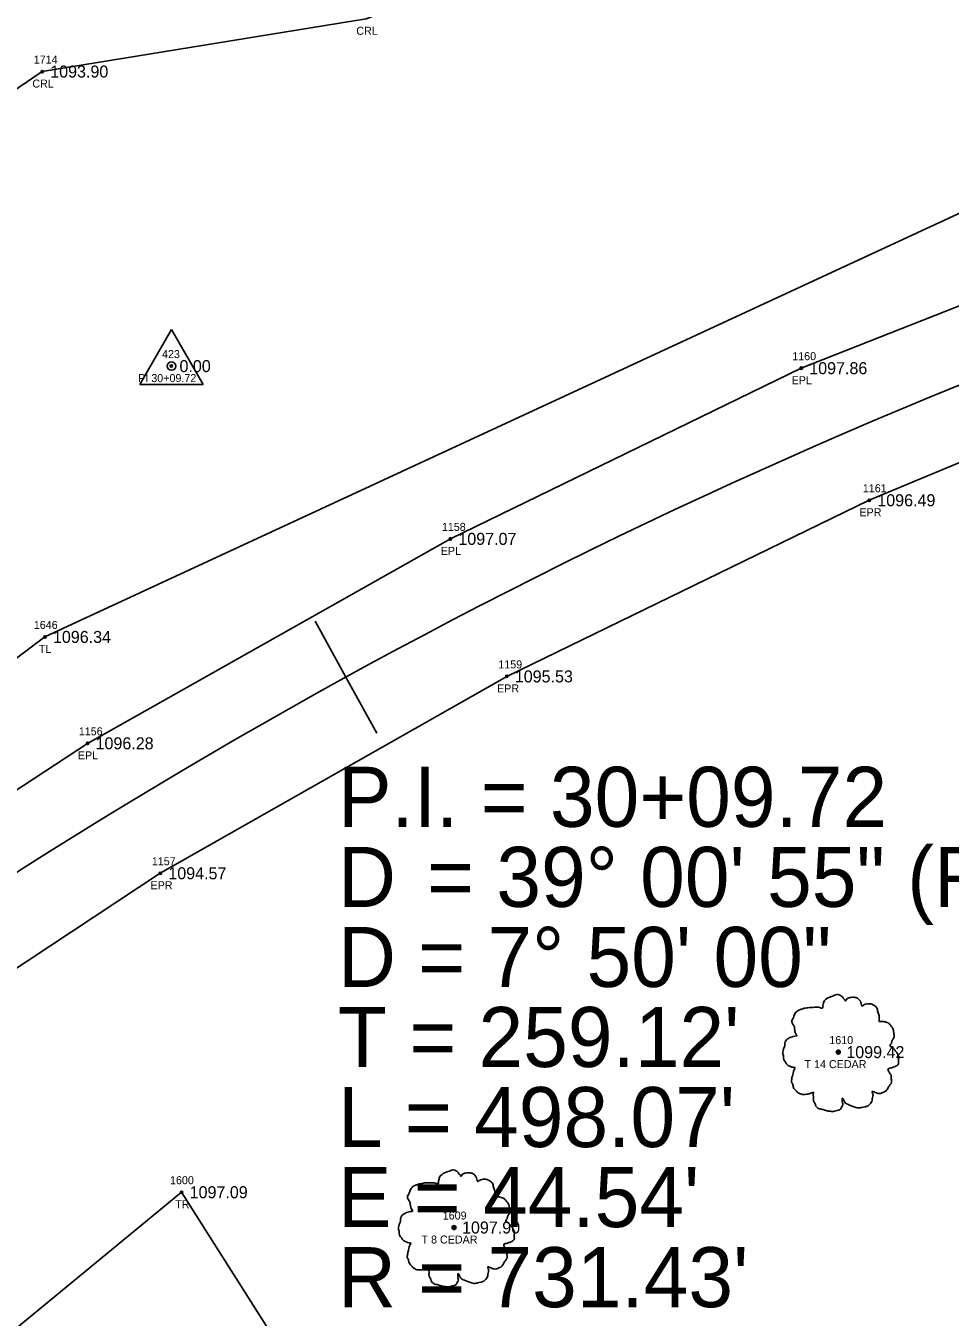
# Model space of a CAD drawing. Extents: x 1539151 to 1541799, y 1198646 to 1201165.
# Drawn here: x 1540955 to 1541070.5, y 1200262.8 to 1200424.1 of the extents above; entities that cross this region are included whole.
import ezdxf

# ---------------------------------------------------------------- set-up
doc = ezdxf.new("R2010")
doc.units = 0
for name, color, linetype in [('RD_EX_H2O', 7, 'Continuous'), ('RD_EX_H2O_txCode', 7, 'Continuous'), ('RD_EX_Road', 7, 'Continuous'), ('RD_EX_Road_txCode', 7, 'Continuous'), ('RD_EX_TX_H2O_ELEV', 7, 'Continuous'), ('RD_EX_TX_Road_ELEV', 7, 'Continuous'), ('RD_EX_TX_VEG_ELEV', 7, 'Continuous'), ('RD_EX_VEG', 7, 'Continuous'), ('RD_EX_VEG_txCode', 7, 'Continuous'), ('RD_HC_Cl', 7, 'Continuous'), ('RD_HC_Data', 7, 'Continuous'), ('RD_HC_Data_Tic', 7, 'Continuous'), ('RD_HC_Survey_ELEV', 7, 'Continuous'), ('RD_HC_txCode', 7, 'Continuous'), ('RD_SMD_Locator', 7, 'Continuous')]:
    doc.layers.add(name, color=color, linetype=linetype)

msp = doc.modelspace()

# ---------------------------------------------------------------- linework, layer by layer
at = {"layer": 'RD_EX_H2O'}
msp.add_lwpolyline([(1541252.92, 1200441.86), (1541200.84, 1200433.45), (1541140.38, 1200427.39), (1541087.01, 1200428.4), (1541039.74, 1200441.72), (1540997.52, 1200424.93), (1540957.07, 1200418.34), (1540937.15, 1200404.81), (1540902.14, 1200374.36), (1540871.55, 1200334.52), (1540843.47, 1200300.89), (1540819.98, 1200290.97), (1540796.2, 1200252.53), (1540767.65, 1200218.32), (1540745.65, 1200154.73), (1540745.24, 1200145.69), (1540714.12, 1200111.24)], dxfattribs=at)
at = {"layer": 'RD_EX_Road'}
for points in [[(1540705.32, 1200094.04), (1540739.01, 1200131.56), (1540770.5, 1200167.37), (1540805.54, 1200205.85), (1540841.22, 1200241.63), (1540879.37, 1200275.73), (1540919.79, 1200306.26), (1540962.73, 1200334.43), (1541008.04, 1200359.97), (1541051.86, 1200381.29), (1541099.37, 1200400.02), (1541147.99, 1200415.01), (1541197.22, 1200426.76), (1541247.29, 1200435.81)], [(1540718.68, 1200081.33), (1540762.24, 1200130.19), (1540779.72, 1200149.92), (1540818.99, 1200193.09), (1540844.69, 1200219.09), (1540861.59, 1200235.22), (1540891.57, 1200261.37), (1540930.28, 1200290.78), (1540971.82, 1200318.2), (1541015.09, 1200342.79), (1541060.36, 1200364.79), (1541076.53, 1200371.56), (1541099.1, 1200380.09), (1541153.21, 1200396.86), (1541201.21, 1200408.64), (1541249.91, 1200417.32)]]:
    msp.add_lwpolyline(points, dxfattribs=at)
at = {"layer": 'RD_EX_VEG'}
for points in [[(1541184.89, 1200430.38), (1541110.91, 1200418.83), (1540957.41, 1200347.72), (1540870.98, 1200282.61), (1540802.21, 1200226.22), (1540781.04, 1200235.77)], [(1540970.04, 1200190.25), (1540931.47, 1200242.98), (1540974.48, 1200278.36), (1541008.82, 1200224.19), (1541121.72, 1200285)]]:
    msp.add_lwpolyline(points, dxfattribs=at)
for centre, radius in [((1541056.49, 1200295.86), 0.25), ((1541056.48, 1200295.84), 0.0001), ((1541008.5, 1200273.95), 0.25), ((1541008.49, 1200273.93), 0.0001)]:
    msp.add_circle(centre, radius, dxfattribs=at)
for points in [[(1541056.63, 1200303.03), (1541056.33, 1200303.06), (1541056, 1200302.96), (1541055.75, 1200302.86), (1541055.53, 1200302.78), (1541055.3, 1200302.68), (1541055, 1200302.51), (1541054.78, 1200302.31), (1541054.65, 1200302.06), (1541054.6, 1200301.83), (1541054.55, 1200301.56), (1541054.55, 1200301.38), (1541054.43, 1200301.36), (1541054.28, 1200301.38), (1541054.03, 1200301.46), (1541053.78, 1200301.46), (1541053.53, 1200301.46), (1541053.18, 1200301.43), (1541052.83, 1200301.43), (1541052.55, 1200301.38), (1541052.23, 1200301.33), (1541051.85, 1200301.21), (1541051.5, 1200301.08), (1541051.2, 1200300.83), (1541050.95, 1200300.36), (1541050.83, 1200300.01), (1541050.68, 1200299.76), (1541050.83, 1200299.31), (1541051, 1200298.96), (1541051.03, 1200298.76), (1541051.1, 1200298.33), (1541051.2, 1200298.11), (1541051.33, 1200297.91), (1541051.25, 1200297.88), (1541050.88, 1200297.83), (1541050.58, 1200297.73), (1541050.15, 1200297.51), (1541049.93, 1200297.28), (1541049.83, 1200296.96), (1541049.8, 1200296.61), (1541049.7, 1200296.41), (1541049.63, 1200296.13), (1541049.6, 1200296.06), (1541049.55, 1200295.73), (1541049.65, 1200295.28), (1541049.68, 1200294.93), (1541049.8, 1200294.71), (1541049.95, 1200294.53), (1541050.13, 1200294.28), (1541050.53, 1200294.06), (1541050.85, 1200293.96), (1541051.05, 1200293.93), (1541050.88, 1200293.43), (1541050.83, 1200293.08), (1541050.7, 1200292.69), (1541050.7, 1200292.61), (1541050.65, 1200292.14), (1541050.8, 1200291.81), (1541050.88, 1200291.44), (1541051.05, 1200291.21), (1541051.33, 1200290.91), (1541051.65, 1200290.69), (1541052.15, 1200290.56), (1541052.55, 1200290.59), (1541053.13, 1200290.76), (1541053.38, 1200290.84), (1541053.35, 1200290.66), (1541053.38, 1200290.29), (1541053.38, 1200289.86), (1541053.53, 1200289.54), (1541053.63, 1200289.26), (1541053.78, 1200289.01), (1541054.1, 1200288.79), (1541054.5, 1200288.71), (1541054.93, 1200288.56), (1541055.38, 1200288.49), (1541055.88, 1200288.46), (1541056.48, 1200288.61), (1541056.75, 1200288.74), (1541056.85, 1200288.91), (1541057.05, 1200289.29), (1541057, 1200289.51), (1541057.03, 1200290.11), (1541057.13, 1200289.94), (1541057.3, 1200289.59), (1541057.8, 1200289.29), (1541058.2, 1200289.11), (1541058.68, 1200288.96), (1541058.98, 1200288.89), (1541059.45, 1200288.96), (1541059.83, 1200289.04), (1541060.2, 1200289.16), (1541060.5, 1200289.44), (1541060.67, 1200289.71), (1541060.72, 1200289.99), (1541060.8, 1200290.36), (1541060.85, 1200290.54)], [(1541060.85, 1200290.54), (1541060.77, 1200290.71), (1541060.72, 1200290.96), (1541060.8, 1200290.94), (1541060.97, 1200290.89), (1541061.25, 1200290.76), (1541061.47, 1200290.69), (1541061.8, 1200290.71), (1541062.07, 1200290.81), (1541062.52, 1200291.09), (1541062.8, 1200291.56), (1541063.07, 1200291.96), (1541063.15, 1200292.29), (1541063.1, 1200292.51), (1541063.07, 1200293.01), (1541062.87, 1200293.26), (1541062.82, 1200293.38), (1541062.72, 1200293.78), (1541062.8, 1200293.83), (1541063.07, 1200293.88), (1541063.45, 1200294.01), (1541063.72, 1200294.13), (1541063.95, 1200294.31), (1541064.02, 1200294.53), (1541064, 1200294.93), (1541064.05, 1200295.33), (1541063.97, 1200295.48), (1541063.87, 1200295.63), (1541063.8, 1200295.83), (1541063.65, 1200295.98), (1541063.55, 1200296.13), (1541063.45, 1200296.23), (1541063.32, 1200296.38), (1541063.15, 1200296.51), (1541063, 1200296.56), (1541062.95, 1200296.71), (1541063.1, 1200296.91), (1541063.15, 1200297.01), (1541063.17, 1200297.23), (1541063.4, 1200297.58), (1541063.45, 1200297.98), (1541063.4, 1200298.41), (1541063.35, 1200298.68), (1541063.2, 1200298.96), (1541063, 1200299.21), (1541062.87, 1200299.38), (1541062.7, 1200299.51), (1541062.37, 1200299.63), (1541062.12, 1200299.68), (1541061.77, 1200299.68), (1541061.57, 1200299.73), (1541061.6, 1200299.78), (1541061.6, 1200299.93), (1541061.6, 1200300.21), (1541061.52, 1200300.66), (1541061.37, 1200301.16), (1541061.37, 1200301.18), (1541061.27, 1200301.43), (1541061.05, 1200301.63), (1541060.87, 1200301.73), (1541060.67, 1200301.86), (1541060.42, 1200301.88), (1541060.13, 1200301.88), (1541059.85, 1200301.83), (1541059.65, 1200301.73), (1541059.48, 1200301.61), (1541059.4, 1200301.76), (1541059.3, 1200302.06), (1541059.25, 1200302.21), (1541059.1, 1200302.38), (1541058.88, 1200302.58), (1541058.43, 1200302.71), (1541057.8, 1200302.63), (1541057.5, 1200302.43), (1541057.35, 1200302.26), (1541057.3, 1200302.38), (1541057.1, 1200302.58), (1541057, 1200302.76), (1541056.83, 1200302.88), (1541056.68, 1200302.98), (1541056.58, 1200303.03)], [(1541008.63, 1200281.12), (1541008.33, 1200281.14), (1541008.01, 1200281.04), (1541007.76, 1200280.94), (1541007.53, 1200280.87), (1541007.31, 1200280.77), (1541007.01, 1200280.59), (1541006.78, 1200280.39), (1541006.66, 1200280.14), (1541006.61, 1200279.92), (1541006.56, 1200279.64), (1541006.56, 1200279.47), (1541006.43, 1200279.44), (1541006.28, 1200279.47), (1541006.03, 1200279.54), (1541005.78, 1200279.54), (1541005.53, 1200279.54), (1541005.18, 1200279.52), (1541004.83, 1200279.52), (1541004.56, 1200279.47), (1541004.23, 1200279.42), (1541003.86, 1200279.29), (1541003.51, 1200279.17), (1541003.21, 1200278.92), (1541002.96, 1200278.44), (1541002.83, 1200278.09), (1541002.68, 1200277.84), (1541002.83, 1200277.39), (1541003.01, 1200277.04), (1541003.03, 1200276.84), (1541003.11, 1200276.42), (1541003.21, 1200276.19), (1541003.33, 1200275.99), (1541003.26, 1200275.97), (1541002.88, 1200275.92), (1541002.58, 1200275.82), (1541002.16, 1200275.59), (1541001.93, 1200275.37), (1541001.83, 1200275.05), (1541001.81, 1200274.7), (1541001.71, 1200274.5), (1541001.63, 1200274.22), (1541001.61, 1200274.15), (1541001.56, 1200273.82), (1541001.66, 1200273.37), (1541001.68, 1200273.02), (1541001.81, 1200272.8), (1541001.96, 1200272.62), (1541002.13, 1200272.37), (1541002.53, 1200272.15), (1541002.86, 1200272.05), (1541003.06, 1200272.02), (1541002.88, 1200271.52), (1541002.83, 1200271.17), (1541002.71, 1200270.77), (1541002.71, 1200270.7), (1541002.66, 1200270.22), (1541002.81, 1200269.9), (1541002.88, 1200269.52), (1541003.06, 1200269.3), (1541003.33, 1200269), (1541003.66, 1200268.77), (1541004.16, 1200268.65), (1541004.56, 1200268.67), (1541005.13, 1200268.85), (1541005.38, 1200268.92), (1541005.36, 1200268.75), (1541005.38, 1200268.37), (1541005.38, 1200267.95), (1541005.53, 1200267.62), (1541005.63, 1200267.35), (1541005.78, 1200267.1), (1541006.11, 1200266.87), (1541006.51, 1200266.8), (1541006.93, 1200266.65), (1541007.38, 1200266.57), (1541007.88, 1200266.55), (1541008.48, 1200266.7), (1541008.75, 1200266.82), (1541008.85, 1200267), (1541009.05, 1200267.37), (1541009, 1200267.6), (1541009.03, 1200268.2), (1541009.13, 1200268.02), (1541009.3, 1200267.67), (1541009.8, 1200267.37), (1541010.2, 1200267.2), (1541010.68, 1200267.05), (1541010.98, 1200266.97), (1541011.45, 1200267.05), (1541011.83, 1200267.12), (1541012.2, 1200267.25), (1541012.5, 1200267.52), (1541012.68, 1200267.8), (1541012.73, 1200268.07), (1541012.8, 1200268.45), (1541012.85, 1200268.62)], [(1541012.85, 1200268.62), (1541012.78, 1200268.8), (1541012.73, 1200269.05), (1541012.8, 1200269.02), (1541012.98, 1200268.97), (1541013.25, 1200268.85), (1541013.48, 1200268.77), (1541013.8, 1200268.8), (1541014.08, 1200268.9), (1541014.53, 1200269.17), (1541014.8, 1200269.65), (1541015.08, 1200270.05), (1541015.15, 1200270.37), (1541015.1, 1200270.6), (1541015.08, 1200271.1), (1541014.88, 1200271.35), (1541014.83, 1200271.47), (1541014.73, 1200271.87), (1541014.8, 1200271.92), (1541015.08, 1200271.97), (1541015.45, 1200272.1), (1541015.73, 1200272.22), (1541015.95, 1200272.4), (1541016.03, 1200272.62), (1541016, 1200273.02), (1541016.05, 1200273.42), (1541015.98, 1200273.57), (1541015.88, 1200273.72), (1541015.8, 1200273.92), (1541015.65, 1200274.07), (1541015.55, 1200274.22), (1541015.45, 1200274.32), (1541015.33, 1200274.47), (1541015.15, 1200274.6), (1541015, 1200274.65), (1541014.95, 1200274.8), (1541015.1, 1200275), (1541015.15, 1200275.1), (1541015.18, 1200275.32), (1541015.4, 1200275.67), (1541015.45, 1200276.07), (1541015.4, 1200276.49), (1541015.35, 1200276.77), (1541015.2, 1200277.04), (1541015, 1200277.29), (1541014.88, 1200277.47), (1541014.7, 1200277.59), (1541014.38, 1200277.72), (1541014.13, 1200277.77), (1541013.78, 1200277.77), (1541013.58, 1200277.82), (1541013.6, 1200277.87), (1541013.6, 1200278.02), (1541013.6, 1200278.29), (1541013.53, 1200278.74), (1541013.38, 1200279.24), (1541013.38, 1200279.27), (1541013.28, 1200279.52), (1541013.05, 1200279.72), (1541012.88, 1200279.82), (1541012.68, 1200279.94), (1541012.43, 1200279.97), (1541012.13, 1200279.97), (1541011.85, 1200279.92), (1541011.65, 1200279.82), (1541011.48, 1200279.69), (1541011.4, 1200279.84), (1541011.3, 1200280.14), (1541011.25, 1200280.29), (1541011.1, 1200280.47), (1541010.88, 1200280.67), (1541010.43, 1200280.79), (1541009.8, 1200280.72), (1541009.5, 1200280.52), (1541009.35, 1200280.34), (1541009.3, 1200280.47), (1541009.1, 1200280.67), (1541009, 1200280.84), (1541008.83, 1200280.97), (1541008.68, 1200281.07), (1541008.58, 1200281.12)]]:
    msp.add_spline(points, degree=3, dxfattribs=at)
at = {"layer": 'RD_HC_Cl'}
msp.add_arc((1541347.27, 1199701.68), 731.44, 99.31232, 138.32753, dxfattribs=at)
at = {"layer": 'RD_HC_Data'}
for p, q in [((1540969.24, 1200379.26), (1540973.21, 1200386.14)), ((1540973.21, 1200386.14), (1540977.18, 1200379.26)), ((1540969.24, 1200379.26), (1540977.18, 1200379.26))]:
    msp.add_line(p, q, dxfattribs=at)
msp.add_circle((1540973.21, 1200381.55), 0.529, dxfattribs=at)
at = {"layer": 'RD_HC_Data_Tic'}
for q in [(1540991.15, 1200349.71), (1540998.85, 1200335.69)]:
    msp.add_line((1540995, 1200342.7), q, dxfattribs=at)
at = {"layer": 'RD_SMD_Locator'}
for centre in [(1540957.07, 1200418.34), (1540973.21, 1200381.55), (1541051.86, 1200381.29), (1541060.36, 1200364.79), (1541008.04, 1200359.97), (1540957.41, 1200347.72), (1541015.09, 1200342.79), (1540962.73, 1200334.43), (1540971.82, 1200318.2), (1541056.49, 1200295.86), (1540974.48, 1200278.36), (1541008.5, 1200273.95)]:
    msp.add_circle(centre, 0.15, dxfattribs=at)

# ---------------------------------------------------------------- texts
at = {"layer": 'RD_EX_H2O_txCode'}
for s, p in [('CRL', (1540996.29, 1200422.93)), ('1714', (1540956.01, 1200419.34)), ('CRL', (1540955.84, 1200416.34))]:
    msp.add_text(s, height=1, dxfattribs=at).set_placement(p)
at = {"layer": 'RD_EX_Road_txCode'}
for s, p in [('1160', (1541050.74, 1200382.29)), ('EPL', (1541050.66, 1200379.29)), ('1161', (1541059.55, 1200365.79)), ('EPR', (1541059.13, 1200362.79)), ('1158', (1541006.98, 1200360.97)), ('EPL', (1541006.84, 1200357.97)), ('1159', (1541014.03, 1200343.79)), ('EPR', (1541013.87, 1200340.79)), ('1156', (1540961.64, 1200335.43)), ('EPL', (1540961.52, 1200332.43)), ('1157', (1540970.76, 1200319.2)), ('EPR', (1540970.6, 1200316.2))]:
    msp.add_text(s, height=1, dxfattribs=at).set_placement(p)
at = {"layer": 'RD_EX_TX_H2O_ELEV'}
msp.add_text('1093.90', height=1.5, dxfattribs=at).set_placement((1540958.07, 1200417.59))
at = {"layer": 'RD_EX_TX_Road_ELEV'}
for s, p in [('1097.86', (1541052.86, 1200380.54)), ('1096.49', (1541061.36, 1200364.04)), ('1097.07', (1541009.04, 1200359.22)), ('1095.53', (1541016.09, 1200342.04)), ('1096.28', (1540963.73, 1200333.68)), ('1094.57', (1540972.82, 1200317.45))]:
    msp.add_text(s, height=1.5, dxfattribs=at).set_placement(p)
at = {"layer": 'RD_EX_TX_VEG_ELEV'}
for s, p in [('1096.34', (1540958.41, 1200346.97)), ('1099.42', (1541057.49, 1200295.11)), ('1097.09', (1540975.48, 1200277.61)), ('1097.90', (1541009.5, 1200273.2))]:
    msp.add_text(s, height=1.5, dxfattribs=at).set_placement(p)
at = {"layer": 'RD_EX_VEG_txCode'}
for s, p in [('1646', (1540956.02, 1200348.72)), ('TL', (1540956.64, 1200345.72)), ('1610', (1541055.37, 1200296.86)), ('T 14 CEDAR', (1541052.27, 1200293.86)), ('1600', (1540973.03, 1200279.36)), ('TR', (1540973.68, 1200276.36)), ('1609', (1541007.09, 1200274.95)), ('T 8 CEDAR', (1541004.44, 1200271.95))]:
    msp.add_text(s, height=1, dxfattribs=at).set_placement(p)
at = {"layer": 'RD_HC_Data'}
for s, p in [('P.I. = 30+09.72', (1540994, 1200324)), ('    = 39%%d 00\' 55" (RT)', (1540994, 1200314)), ('D', (1540994, 1200314)), ('D = 7%%d 50\' 00"', (1540994, 1200304)), ("T = 259.12'", (1540994, 1200294)), ("L = 498.07'", (1540994, 1200284)), ("E = 44.54'", (1540994, 1200274)), ("R = 731.43'", (1540994, 1200264))]:
    msp.add_text(s, height=7.5, dxfattribs=at).set_placement(p)
at = {"layer": 'RD_HC_Survey_ELEV'}
msp.add_text('0.00', height=1.5, dxfattribs=at).set_placement((1540974.21, 1200380.8))
at = {"layer": 'RD_HC_txCode'}
for s, p in [('423', (1540972.03, 1200382.55)), ('PI 30+09.72', (1540969.06, 1200379.55))]:
    msp.add_text(s, height=1, dxfattribs=at).set_placement(p)

doc.saveas('drawing.dxf')
